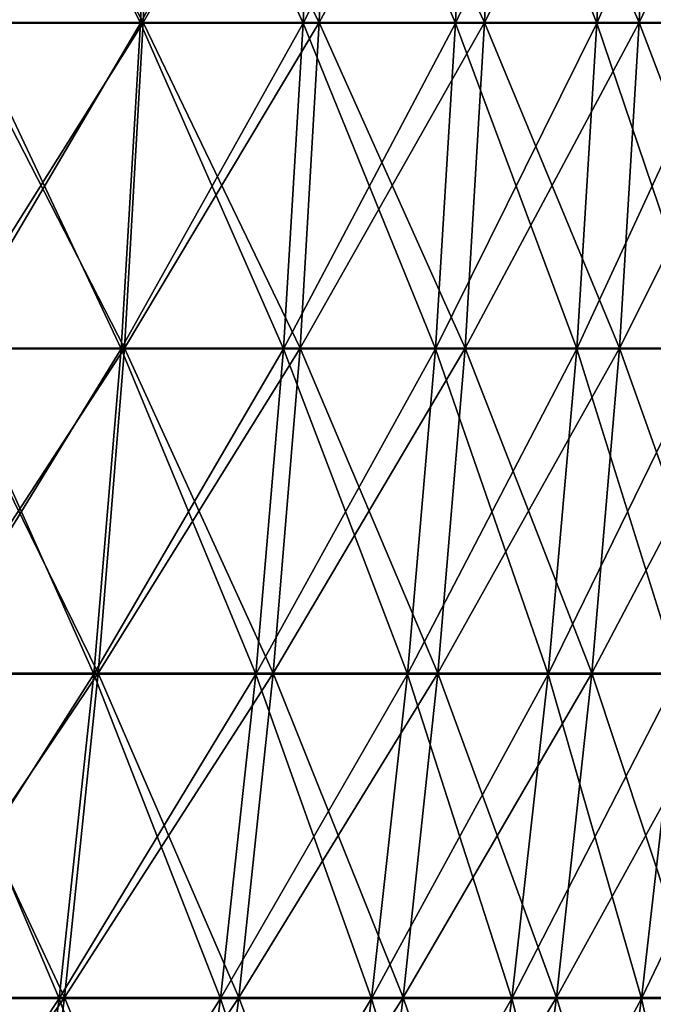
# Model space of a CAD drawing. Header units: millimetres. Extents: x -125 to 125, y -45 to 4025.
# Tile 751 of 755: x 109 to 115, y 4009 to 4018. Entities that reach past the tile are written whole.
import ezdxf

# ---------------------------------------------------------------- set-up
doc = ezdxf.new("R2010")
doc.units = ezdxf.units.MM
doc.header["$LTSCALE"] = 6.999206
for name, color, linetype in [('21', 7, 'CONTINUOUS'), ('22', 7, 'CONTINUOUS'), ('23', 7, 'CONTINUOUS'), ('24', 7, 'CONTINUOUS')]:
    doc.layers.add(name, color=color, linetype=linetype)

msp = doc.modelspace()

# ---------------------------------------------------------------- linework, layer by layer
at = {"layer": '21', "color": 7, "linetype": 'CONTINUOUS'}
for points in [[(108.1046, 4018.4533, 62.4142), (109.9754, 4018.4533, 59.0555), (108.2161, 4021.7272, 62.4786), (108.1046, 4018.4533, 62.4142)], [(108.2161, 4021.7272, 62.4786), (109.9754, 4018.4533, 59.0555), (110.0888, 4021.7272, 59.1164), (108.2161, 4021.7272, 62.4786)], [(109.9754, 4018.4533, 59.0555), (111.7418, 4018.4533, 55.6408), (110.0888, 4021.7272, 59.1164), (109.9754, 4018.4533, 59.0555)], [(110.0888, 4021.7272, 59.1164), (111.7418, 4018.4533, 55.6408), (111.8571, 4021.7272, 55.6982), (110.0888, 4021.7272, 59.1164)], [(111.7418, 4018.4533, 55.6408), (113.4023, 4018.4533, 52.1733), (111.8571, 4021.7272, 55.6982), (111.7418, 4018.4533, 55.6408)], [(111.8571, 4021.7272, 55.6982), (113.4023, 4018.4533, 52.1733), (113.5192, 4021.7272, 52.2271), (111.8571, 4021.7272, 55.6982)], [(113.4023, 4018.4533, 52.1733), (114.9552, 4018.4533, 48.6564), (113.5192, 4021.7272, 52.2271), (113.4023, 4018.4533, 52.1733)], [(113.5192, 4021.7272, 52.2271), (114.9552, 4018.4533, 48.6564), (115.0737, 4021.7272, 48.7065), (113.5192, 4021.7272, 52.2271)], [(114.9552, 4018.4533, 48.6564), (116.3991, 4018.4533, 45.0932), (115.0737, 4021.7272, 48.7065), (114.9552, 4018.4533, 48.6564)], [(115.0737, 4021.7272, 48.7065), (116.3991, 4018.4533, 45.0932), (116.5191, 4021.7272, 45.1397), (115.0737, 4021.7272, 48.7065)], [(107.9189, 4015.1839, 62.307), (109.7864, 4015.1839, 58.9541), (108.1046, 4018.4533, 62.4142), (107.9189, 4015.1839, 62.307)], [(108.1046, 4018.4533, 62.4142), (109.7864, 4015.1839, 58.9541), (109.9754, 4018.4533, 59.0555), (108.1046, 4018.4533, 62.4142)], [(109.7864, 4015.1839, 58.9541), (111.5499, 4015.1839, 55.5452), (109.9754, 4018.4533, 59.0555), (109.7864, 4015.1839, 58.9541)], [(109.9754, 4018.4533, 59.0555), (111.5499, 4015.1839, 55.5452), (111.7418, 4018.4533, 55.6408), (109.9754, 4018.4533, 59.0555)], [(111.5499, 4015.1839, 55.5452), (113.2075, 4015.1839, 52.0837), (111.7418, 4018.4533, 55.6408), (111.5499, 4015.1839, 55.5452)], [(111.7418, 4018.4533, 55.6408), (113.2075, 4015.1839, 52.0837), (113.4023, 4018.4533, 52.1733), (111.7418, 4018.4533, 55.6408)], [(113.2075, 4015.1839, 52.0837), (114.7577, 4015.1839, 48.5728), (113.4023, 4018.4533, 52.1733), (113.2075, 4015.1839, 52.0837)], [(113.4023, 4018.4533, 52.1733), (114.7577, 4015.1839, 48.5728), (114.9552, 4018.4533, 48.6564), (113.4023, 4018.4533, 52.1733)], [(114.7577, 4015.1839, 48.5728), (116.1991, 4015.1839, 45.0158), (114.9552, 4018.4533, 48.6564), (114.7577, 4015.1839, 48.5728)], [(114.9552, 4018.4533, 48.6564), (116.1991, 4015.1839, 45.0158), (116.3991, 4018.4533, 45.0932), (114.9552, 4018.4533, 48.6564)], [(107.659, 4011.9213, 62.157), (109.5221, 4011.9213, 58.8121), (107.9189, 4015.1839, 62.307), (107.659, 4011.9213, 62.157)], [(107.9189, 4015.1839, 62.307), (109.5221, 4011.9213, 58.8121), (109.7864, 4015.1839, 58.9541), (107.9189, 4015.1839, 62.307)], [(109.5221, 4011.9213, 58.8121), (111.2812, 4011.9213, 55.4115), (109.7864, 4015.1839, 58.9541), (109.5221, 4011.9213, 58.8121)], [(109.7864, 4015.1839, 58.9541), (111.2812, 4011.9213, 55.4115), (111.5499, 4015.1839, 55.5452), (109.7864, 4015.1839, 58.9541)], [(111.2812, 4011.9213, 55.4115), (112.9349, 4011.9213, 51.9583), (111.5499, 4015.1839, 55.5452), (111.2812, 4011.9213, 55.4115)], [(111.5499, 4015.1839, 55.5452), (112.9349, 4011.9213, 51.9583), (113.2075, 4015.1839, 52.0837), (111.5499, 4015.1839, 55.5452)], [(112.9349, 4011.9213, 51.9583), (114.4814, 4011.9213, 48.4558), (113.2075, 4015.1839, 52.0837), (112.9349, 4011.9213, 51.9583)], [(113.2075, 4015.1839, 52.0837), (114.4814, 4011.9213, 48.4558), (114.7577, 4015.1839, 48.5728), (113.2075, 4015.1839, 52.0837)], [(114.4814, 4011.9213, 48.4558), (115.9193, 4011.9213, 44.9074), (114.7577, 4015.1839, 48.5728), (114.4814, 4011.9213, 48.4558)], [(114.7577, 4015.1839, 48.5728), (115.9193, 4011.9213, 44.9074), (116.1991, 4015.1839, 45.0158), (114.7577, 4015.1839, 48.5728)], [(107.3252, 4008.6677, 61.9642), (109.1825, 4008.6677, 58.6297), (107.659, 4011.9213, 62.157), (107.3252, 4008.6677, 61.9642)], [(107.659, 4011.9213, 62.157), (109.1825, 4008.6677, 58.6297), (109.5221, 4011.9213, 58.8121), (107.659, 4011.9213, 62.157)], [(109.1825, 4008.6677, 58.6297), (110.9362, 4008.6677, 55.2397), (109.5221, 4011.9213, 58.8121), (109.1825, 4008.6677, 58.6297)], [(109.5221, 4011.9213, 58.8121), (110.9362, 4008.6677, 55.2397), (111.2812, 4011.9213, 55.4115), (109.5221, 4011.9213, 58.8121)], [(110.9362, 4008.6677, 55.2397), (112.5847, 4008.6677, 51.7972), (111.2812, 4011.9213, 55.4115), (110.9362, 4008.6677, 55.2397)], [(111.2812, 4011.9213, 55.4115), (112.5847, 4008.6677, 51.7972), (112.9349, 4011.9213, 51.9583), (111.2812, 4011.9213, 55.4115)], [(112.5847, 4008.6677, 51.7972), (114.1264, 4008.6677, 48.3055), (112.9349, 4011.9213, 51.9583), (112.5847, 4008.6677, 51.7972)], [(112.9349, 4011.9213, 51.9583), (114.1264, 4008.6677, 48.3055), (114.4814, 4011.9213, 48.4558), (112.9349, 4011.9213, 51.9583)], [(114.1264, 4008.6677, 48.3055), (115.5598, 4008.6677, 44.7681), (114.4814, 4011.9213, 48.4558), (114.1264, 4008.6677, 48.3055)], [(114.4814, 4011.9213, 48.4558), (115.5598, 4008.6677, 44.7681), (115.9193, 4011.9213, 44.9074), (114.4814, 4011.9213, 48.4558)], [(106.9176, 4005.4252, 61.7289), (108.7678, 4005.4252, 58.4071), (107.3252, 4008.6677, 61.9642), (106.9176, 4005.4252, 61.7289)], [(107.3252, 4008.6677, 61.9642), (108.7678, 4005.4252, 58.4071), (109.1825, 4008.6677, 58.6297), (107.3252, 4008.6677, 61.9642)], [(108.7678, 4005.4252, 58.4071), (110.5149, 4005.4252, 55.0299), (109.1825, 4008.6677, 58.6297), (108.7678, 4005.4252, 58.4071)], [(109.1825, 4008.6677, 58.6297), (110.5149, 4005.4252, 55.0299), (110.9362, 4008.6677, 55.2397), (109.1825, 4008.6677, 58.6297)], [(110.5149, 4005.4252, 55.0299), (112.1571, 4005.4252, 51.6005), (110.9362, 4008.6677, 55.2397), (110.5149, 4005.4252, 55.0299)], [(110.9362, 4008.6677, 55.2397), (112.1571, 4005.4252, 51.6005), (112.5847, 4008.6677, 51.7972), (110.9362, 4008.6677, 55.2397)], [(112.1571, 4005.4252, 51.6005), (113.693, 4005.4252, 48.1221), (112.5847, 4008.6677, 51.7972), (112.1571, 4005.4252, 51.6005)], [(112.5847, 4008.6677, 51.7972), (113.693, 4005.4252, 48.1221), (114.1264, 4008.6677, 48.3055), (112.5847, 4008.6677, 51.7972)], [(113.693, 4005.4252, 48.1221), (115.121, 4005.4252, 44.5981), (114.1264, 4008.6677, 48.3055), (113.693, 4005.4252, 48.1221)], [(114.1264, 4008.6677, 48.3055), (115.121, 4005.4252, 44.5981), (115.5598, 4008.6677, 44.7681), (114.1264, 4008.6677, 48.3055)]]:
    msp.add_3dface(points, dxfattribs=at)
at = {"layer": '22', "color": 7, "linetype": 'CONTINUOUS'}
for points in [[(109.9754, 4018.4533, -59.0555), (108.1046, 4018.4533, -62.4142), (110.0888, 4021.7272, -59.1164), (109.9754, 4018.4533, -59.0555)], [(110.0888, 4021.7272, -59.1164), (108.1046, 4018.4533, -62.4142), (108.2161, 4021.7272, -62.4786), (110.0888, 4021.7272, -59.1164)], [(111.7418, 4018.4533, -55.6408), (109.9754, 4018.4533, -59.0555), (111.8571, 4021.7272, -55.6982), (111.7418, 4018.4533, -55.6408)], [(111.8571, 4021.7272, -55.6982), (109.9754, 4018.4533, -59.0555), (110.0888, 4021.7272, -59.1164), (111.8571, 4021.7272, -55.6982)], [(113.4023, 4018.4533, -52.1733), (111.7418, 4018.4533, -55.6408), (113.5192, 4021.7272, -52.2271), (113.4023, 4018.4533, -52.1733)], [(113.5192, 4021.7272, -52.2271), (111.7418, 4018.4533, -55.6408), (111.8571, 4021.7272, -55.6982), (113.5192, 4021.7272, -52.2271)], [(114.9552, 4018.4533, -48.6564), (113.4023, 4018.4533, -52.1733), (115.0737, 4021.7272, -48.7065), (114.9552, 4018.4533, -48.6564)], [(115.0737, 4021.7272, -48.7065), (113.4023, 4018.4533, -52.1733), (113.5192, 4021.7272, -52.2271), (115.0737, 4021.7272, -48.7065)], [(116.3991, 4018.4533, -45.0932), (114.9552, 4018.4533, -48.6564), (116.5191, 4021.7272, -45.1397), (116.3991, 4018.4533, -45.0932)], [(116.5191, 4021.7272, -45.1397), (114.9552, 4018.4533, -48.6564), (115.0737, 4021.7272, -48.7065), (116.5191, 4021.7272, -45.1397)], [(109.7864, 4015.1839, -58.9541), (107.9189, 4015.1839, -62.307), (109.9754, 4018.4533, -59.0555), (109.7864, 4015.1839, -58.9541)], [(109.9754, 4018.4533, -59.0555), (107.9189, 4015.1839, -62.307), (108.1046, 4018.4533, -62.4142), (109.9754, 4018.4533, -59.0555)], [(111.5499, 4015.1839, -55.5452), (109.7864, 4015.1839, -58.9541), (111.7418, 4018.4533, -55.6408), (111.5499, 4015.1839, -55.5452)], [(111.7418, 4018.4533, -55.6408), (109.7864, 4015.1839, -58.9541), (109.9754, 4018.4533, -59.0555), (111.7418, 4018.4533, -55.6408)], [(113.2075, 4015.1839, -52.0837), (111.5499, 4015.1839, -55.5452), (113.4023, 4018.4533, -52.1733), (113.2075, 4015.1839, -52.0837)], [(113.4023, 4018.4533, -52.1733), (111.5499, 4015.1839, -55.5452), (111.7418, 4018.4533, -55.6408), (113.4023, 4018.4533, -52.1733)], [(114.7577, 4015.1839, -48.5728), (113.2075, 4015.1839, -52.0837), (114.9552, 4018.4533, -48.6564), (114.7577, 4015.1839, -48.5728)], [(114.9552, 4018.4533, -48.6564), (113.2075, 4015.1839, -52.0837), (113.4023, 4018.4533, -52.1733), (114.9552, 4018.4533, -48.6564)], [(116.1991, 4015.1839, -45.0158), (114.7577, 4015.1839, -48.5728), (116.3991, 4018.4533, -45.0932), (116.1991, 4015.1839, -45.0158)], [(116.3991, 4018.4533, -45.0932), (114.7577, 4015.1839, -48.5728), (114.9552, 4018.4533, -48.6564), (116.3991, 4018.4533, -45.0932)], [(109.5221, 4011.9213, -58.8121), (107.659, 4011.9213, -62.157), (109.7864, 4015.1839, -58.9541), (109.5221, 4011.9213, -58.8121)], [(109.7864, 4015.1839, -58.9541), (107.659, 4011.9213, -62.157), (107.9189, 4015.1839, -62.307), (109.7864, 4015.1839, -58.9541)], [(111.2812, 4011.9213, -55.4115), (109.5221, 4011.9213, -58.8121), (111.5499, 4015.1839, -55.5452), (111.2812, 4011.9213, -55.4115)], [(111.5499, 4015.1839, -55.5452), (109.5221, 4011.9213, -58.8121), (109.7864, 4015.1839, -58.9541), (111.5499, 4015.1839, -55.5452)], [(112.9349, 4011.9213, -51.9583), (111.2812, 4011.9213, -55.4115), (113.2075, 4015.1839, -52.0837), (112.9349, 4011.9213, -51.9583)], [(113.2075, 4015.1839, -52.0837), (111.2812, 4011.9213, -55.4115), (111.5499, 4015.1839, -55.5452), (113.2075, 4015.1839, -52.0837)], [(114.4814, 4011.9213, -48.4558), (112.9349, 4011.9213, -51.9583), (114.7577, 4015.1839, -48.5728), (114.4814, 4011.9213, -48.4558)], [(114.7577, 4015.1839, -48.5728), (112.9349, 4011.9213, -51.9583), (113.2075, 4015.1839, -52.0837), (114.7577, 4015.1839, -48.5728)], [(115.9193, 4011.9213, -44.9074), (114.4814, 4011.9213, -48.4558), (116.1991, 4015.1839, -45.0158), (115.9193, 4011.9213, -44.9074)], [(116.1991, 4015.1839, -45.0158), (114.4814, 4011.9213, -48.4558), (114.7577, 4015.1839, -48.5728), (116.1991, 4015.1839, -45.0158)], [(109.1825, 4008.6677, -58.6297), (107.3252, 4008.6677, -61.9642), (109.5221, 4011.9213, -58.8121), (109.1825, 4008.6677, -58.6297)], [(109.5221, 4011.9213, -58.8121), (107.3252, 4008.6677, -61.9642), (107.659, 4011.9213, -62.157), (109.5221, 4011.9213, -58.8121)], [(110.9362, 4008.6677, -55.2397), (109.1825, 4008.6677, -58.6297), (111.2812, 4011.9213, -55.4115), (110.9362, 4008.6677, -55.2397)], [(111.2812, 4011.9213, -55.4115), (109.1825, 4008.6677, -58.6297), (109.5221, 4011.9213, -58.8121), (111.2812, 4011.9213, -55.4115)], [(112.5847, 4008.6677, -51.7972), (110.9362, 4008.6677, -55.2397), (112.9349, 4011.9213, -51.9583), (112.5847, 4008.6677, -51.7972)], [(112.9349, 4011.9213, -51.9583), (110.9362, 4008.6677, -55.2397), (111.2812, 4011.9213, -55.4115), (112.9349, 4011.9213, -51.9583)], [(114.1264, 4008.6677, -48.3055), (112.5847, 4008.6677, -51.7972), (114.4814, 4011.9213, -48.4558), (114.1264, 4008.6677, -48.3055)], [(114.4814, 4011.9213, -48.4558), (112.5847, 4008.6677, -51.7972), (112.9349, 4011.9213, -51.9583), (114.4814, 4011.9213, -48.4558)], [(115.5598, 4008.6677, -44.7681), (114.1264, 4008.6677, -48.3055), (115.9193, 4011.9213, -44.9074), (115.5598, 4008.6677, -44.7681)], [(115.9193, 4011.9213, -44.9074), (114.1264, 4008.6677, -48.3055), (114.4814, 4011.9213, -48.4558), (115.9193, 4011.9213, -44.9074)], [(108.7678, 4005.4252, -58.4071), (106.9176, 4005.4252, -61.7289), (109.1825, 4008.6677, -58.6297), (108.7678, 4005.4252, -58.4071)], [(109.1825, 4008.6677, -58.6297), (106.9176, 4005.4252, -61.7289), (107.3252, 4008.6677, -61.9642), (109.1825, 4008.6677, -58.6297)], [(110.5149, 4005.4252, -55.0299), (108.7678, 4005.4252, -58.4071), (110.9362, 4008.6677, -55.2397), (110.5149, 4005.4252, -55.0299)], [(110.9362, 4008.6677, -55.2397), (108.7678, 4005.4252, -58.4071), (109.1825, 4008.6677, -58.6297), (110.9362, 4008.6677, -55.2397)], [(112.1571, 4005.4252, -51.6005), (110.5149, 4005.4252, -55.0299), (112.5847, 4008.6677, -51.7972), (112.1571, 4005.4252, -51.6005)], [(112.5847, 4008.6677, -51.7972), (110.5149, 4005.4252, -55.0299), (110.9362, 4008.6677, -55.2397), (112.5847, 4008.6677, -51.7972)], [(113.693, 4005.4252, -48.1221), (112.1571, 4005.4252, -51.6005), (114.1264, 4008.6677, -48.3055), (113.693, 4005.4252, -48.1221)], [(114.1264, 4008.6677, -48.3055), (112.1571, 4005.4252, -51.6005), (112.5847, 4008.6677, -51.7972), (114.1264, 4008.6677, -48.3055)], [(115.121, 4005.4252, -44.5981), (113.693, 4005.4252, -48.1221), (115.5598, 4008.6677, -44.7681), (115.121, 4005.4252, -44.5981)], [(115.5598, 4008.6677, -44.7681), (113.693, 4005.4252, -48.1221), (114.1264, 4008.6677, -48.3055), (115.5598, 4008.6677, -44.7681)]]:
    msp.add_3dface(points, dxfattribs=at)
at = {"layer": '23', "color": 7, "linetype": 'CONTINUOUS'}
for points in [[(108.2107, 4018.4488, -58.1079), (109.9488, 4018.4488, -54.748), (108.3261, 4021.7249, -58.1699), (108.2107, 4018.4488, -58.1079)], [(108.3261, 4021.7249, -58.1699), (109.9488, 4018.4488, -54.748), (110.066, 4021.7249, -54.8064), (108.3261, 4021.7249, -58.1699)], [(109.9488, 4018.4488, -54.748), (111.5826, 4018.4488, -51.3362), (110.066, 4021.7249, -54.8064), (109.9488, 4018.4488, -54.748)], [(110.066, 4021.7249, -54.8064), (111.5826, 4018.4488, -51.3362), (111.7016, 4021.7249, -51.3909), (110.066, 4021.7249, -54.8064)], [(111.5826, 4018.4488, -51.3362), (113.1106, 4018.4488, -47.8756), (111.7016, 4021.7249, -51.3909), (111.5826, 4018.4488, -51.3362)], [(111.7016, 4021.7249, -51.3909), (113.1106, 4018.4488, -47.8756), (113.2312, 4021.7249, -47.9267), (111.7016, 4021.7249, -51.3909)], [(113.1106, 4018.4488, -47.8756), (114.5313, 4018.4488, -44.3697), (113.2312, 4021.7249, -47.9267), (113.1106, 4018.4488, -47.8756)], [(113.2312, 4021.7249, -47.9267), (114.5313, 4018.4488, -44.3697), (114.6534, 4021.7249, -44.417), (113.2312, 4021.7249, -47.9267)], [(114.5313, 4018.4488, -44.3697), (115.8433, 4018.4488, -40.8216), (114.6534, 4021.7249, -44.417), (114.5313, 4018.4488, -44.3697)], [(114.6534, 4021.7249, -44.417), (115.8433, 4018.4488, -40.8216), (115.9669, 4021.7249, -40.8651), (114.6534, 4021.7249, -44.417)], [(108.0184, 4015.1773, -58.0047), (109.7534, 4015.1773, -54.6507), (108.2107, 4018.4488, -58.1079), (108.0184, 4015.1773, -58.0047)], [(108.2107, 4018.4488, -58.1079), (109.7534, 4015.1773, -54.6507), (109.9488, 4018.4488, -54.748), (108.2107, 4018.4488, -58.1079)], [(109.7534, 4015.1773, -54.6507), (111.3843, 4015.1773, -51.2449), (109.9488, 4018.4488, -54.748), (109.7534, 4015.1773, -54.6507)], [(109.9488, 4018.4488, -54.748), (111.3843, 4015.1773, -51.2449), (111.5826, 4018.4488, -51.3362), (109.9488, 4018.4488, -54.748)], [(111.3843, 4015.1773, -51.2449), (112.9096, 4015.1773, -47.7905), (111.5826, 4018.4488, -51.3362), (111.3843, 4015.1773, -51.2449)], [(111.5826, 4018.4488, -51.3362), (112.9096, 4015.1773, -47.7905), (113.1106, 4018.4488, -47.8756), (111.5826, 4018.4488, -51.3362)], [(112.9096, 4015.1773, -47.7905), (114.3278, 4015.1773, -44.2908), (113.1106, 4018.4488, -47.8756), (112.9096, 4015.1773, -47.7905)], [(113.1106, 4018.4488, -47.8756), (114.3278, 4015.1773, -44.2908), (114.5313, 4018.4488, -44.3697), (113.1106, 4018.4488, -47.8756)], [(114.3278, 4015.1773, -44.2908), (115.6375, 4015.1773, -40.7491), (114.5313, 4018.4488, -44.3697), (114.3278, 4015.1773, -44.2908)], [(114.5313, 4018.4488, -44.3697), (115.6375, 4015.1773, -40.7491), (115.8433, 4018.4488, -40.8216), (114.5313, 4018.4488, -44.3697)], [(107.7494, 4011.9129, -57.8602), (109.4801, 4011.9129, -54.5146), (108.0184, 4015.1773, -58.0047), (107.7494, 4011.9129, -57.8602)], [(108.0184, 4015.1773, -58.0047), (109.4801, 4011.9129, -54.5146), (109.7534, 4015.1773, -54.6507), (108.0184, 4015.1773, -58.0047)], [(109.4801, 4011.9129, -54.5146), (111.1069, 4011.9129, -51.1173), (109.7534, 4015.1773, -54.6507), (109.4801, 4011.9129, -54.5146)], [(109.7534, 4015.1773, -54.6507), (111.1069, 4011.9129, -51.1173), (111.3843, 4015.1773, -51.2449), (109.7534, 4015.1773, -54.6507)], [(111.1069, 4011.9129, -51.1173), (112.6284, 4011.9129, -47.6715), (111.3843, 4015.1773, -51.2449), (111.1069, 4011.9129, -51.1173)], [(111.3843, 4015.1773, -51.2449), (112.6284, 4011.9129, -47.6715), (112.9096, 4015.1773, -47.7905), (111.3843, 4015.1773, -51.2449)], [(112.6284, 4011.9129, -47.6715), (114.043, 4011.9129, -44.1805), (112.9096, 4015.1773, -47.7905), (112.6284, 4011.9129, -47.6715)], [(112.9096, 4015.1773, -47.7905), (114.043, 4011.9129, -44.1805), (114.3278, 4015.1773, -44.2908), (112.9096, 4015.1773, -47.7905)], [(114.043, 4011.9129, -44.1805), (115.3495, 4011.9129, -40.6476), (114.3278, 4015.1773, -44.2908), (114.043, 4011.9129, -44.1805)], [(114.3278, 4015.1773, -44.2908), (115.3495, 4011.9129, -40.6476), (115.6375, 4015.1773, -40.7491), (114.3278, 4015.1773, -44.2908)], [(107.4038, 4008.6577, -57.6746), (109.1289, 4008.6577, -54.3397), (107.7494, 4011.9129, -57.8602), (107.4038, 4008.6577, -57.6746)], [(107.7494, 4011.9129, -57.8602), (109.1289, 4008.6577, -54.3397), (109.4801, 4011.9129, -54.5146), (107.7494, 4011.9129, -57.8602)], [(109.1289, 4008.6577, -54.3397), (110.7506, 4008.6577, -50.9533), (109.4801, 4011.9129, -54.5146), (109.1289, 4008.6577, -54.3397)], [(109.4801, 4011.9129, -54.5146), (110.7506, 4008.6577, -50.9533), (111.1069, 4011.9129, -51.1173), (109.4801, 4011.9129, -54.5146)], [(110.7506, 4008.6577, -50.9533), (112.2671, 4008.6577, -47.5186), (111.1069, 4011.9129, -51.1173), (110.7506, 4008.6577, -50.9533)], [(111.1069, 4011.9129, -51.1173), (112.2671, 4008.6577, -47.5186), (112.6284, 4011.9129, -47.6715), (111.1069, 4011.9129, -51.1173)], [(112.2671, 4008.6577, -47.5186), (113.6772, 4008.6577, -44.0388), (112.6284, 4011.9129, -47.6715), (112.2671, 4008.6577, -47.5186)], [(112.6284, 4011.9129, -47.6715), (113.6772, 4008.6577, -44.0388), (114.043, 4011.9129, -44.1805), (112.6284, 4011.9129, -47.6715)], [(113.6772, 4008.6577, -44.0388), (114.9795, 4008.6577, -40.5172), (114.043, 4011.9129, -44.1805), (113.6772, 4008.6577, -44.0388)], [(114.043, 4011.9129, -44.1805), (114.9795, 4008.6577, -40.5172), (115.3495, 4011.9129, -40.6476), (114.043, 4011.9129, -44.1805)], [(114.9795, 4008.6577, -40.5172), (116.1727, 4008.6577, -36.9572), (115.3495, 4011.9129, -40.6476), (114.9795, 4008.6577, -40.5172)], [(107.4038, 4008.6577, -57.6746), (108.7002, 4005.4142, -54.1263), (109.1289, 4008.6577, -54.3397), (107.4038, 4008.6577, -57.6746)], [(108.7002, 4005.4142, -54.1263), (110.3155, 4005.4142, -50.7532), (109.1289, 4008.6577, -54.3397), (108.7002, 4005.4142, -54.1263)], [(109.1289, 4008.6577, -54.3397), (110.3155, 4005.4142, -50.7532), (110.7506, 4008.6577, -50.9533), (109.1289, 4008.6577, -54.3397)], [(110.3155, 4005.4142, -50.7532), (111.8261, 4005.4142, -47.3319), (110.7506, 4008.6577, -50.9533), (110.3155, 4005.4142, -50.7532)], [(110.7506, 4008.6577, -50.9533), (111.8261, 4005.4142, -47.3319), (112.2671, 4008.6577, -47.5186), (110.7506, 4008.6577, -50.9533)], [(111.8261, 4005.4142, -47.3319), (113.2307, 4005.4142, -43.8658), (112.2671, 4008.6577, -47.5186), (111.8261, 4005.4142, -47.3319)], [(112.2671, 4008.6577, -47.5186), (113.2307, 4005.4142, -43.8658), (113.6772, 4008.6577, -44.0388), (112.2671, 4008.6577, -47.5186)], [(113.2307, 4005.4142, -43.8658), (114.5278, 4005.4142, -40.3581), (113.6772, 4008.6577, -44.0388), (113.2307, 4005.4142, -43.8658)], [(113.6772, 4008.6577, -44.0388), (114.5278, 4005.4142, -40.3581), (114.9795, 4008.6577, -40.5172), (113.6772, 4008.6577, -44.0388)], [(114.5278, 4005.4142, -40.3581), (115.7163, 4005.4142, -36.812), (114.9795, 4008.6577, -40.5172), (114.5278, 4005.4142, -40.3581)], [(114.9795, 4008.6577, -40.5172), (115.7163, 4005.4142, -36.812), (116.1727, 4008.6577, -36.9572), (114.9795, 4008.6577, -40.5172)]]:
    msp.add_3dface(points, dxfattribs=at)
at = {"layer": '24', "color": 7, "linetype": 'CONTINUOUS'}
for points in [[(109.9488, 4018.4488, 54.748), (108.2107, 4018.4488, 58.1079), (110.066, 4021.7249, 54.8064), (109.9488, 4018.4488, 54.748)], [(110.066, 4021.7249, 54.8064), (108.2107, 4018.4488, 58.1079), (108.3261, 4021.7249, 58.1699), (110.066, 4021.7249, 54.8064)], [(111.5826, 4018.4488, 51.3362), (109.9488, 4018.4488, 54.748), (111.7016, 4021.7249, 51.3909), (111.5826, 4018.4488, 51.3362)], [(111.7016, 4021.7249, 51.3909), (109.9488, 4018.4488, 54.748), (110.066, 4021.7249, 54.8064), (111.7016, 4021.7249, 51.3909)], [(113.1106, 4018.4488, 47.8756), (111.5826, 4018.4488, 51.3362), (113.2312, 4021.7249, 47.9267), (113.1106, 4018.4488, 47.8756)], [(113.2312, 4021.7249, 47.9267), (111.5826, 4018.4488, 51.3362), (111.7016, 4021.7249, 51.3909), (113.2312, 4021.7249, 47.9267)], [(114.5313, 4018.4488, 44.3697), (113.1106, 4018.4488, 47.8756), (114.6534, 4021.7249, 44.417), (114.5313, 4018.4488, 44.3697)], [(114.6534, 4021.7249, 44.417), (113.1106, 4018.4488, 47.8756), (113.2312, 4021.7249, 47.9267), (114.6534, 4021.7249, 44.417)], [(115.8433, 4018.4488, 40.8216), (114.5313, 4018.4488, 44.3697), (115.9669, 4021.7249, 40.8651), (115.8433, 4018.4488, 40.8216)], [(115.9669, 4021.7249, 40.8651), (114.5313, 4018.4488, 44.3697), (114.6534, 4021.7249, 44.417), (115.9669, 4021.7249, 40.8651)], [(109.7534, 4015.1773, 54.6507), (108.0184, 4015.1773, 58.0047), (109.9488, 4018.4488, 54.748), (109.7534, 4015.1773, 54.6507)], [(109.9488, 4018.4488, 54.748), (108.0184, 4015.1773, 58.0047), (108.2107, 4018.4488, 58.1079), (109.9488, 4018.4488, 54.748)], [(111.3843, 4015.1773, 51.2449), (109.7534, 4015.1773, 54.6507), (111.5826, 4018.4488, 51.3362), (111.3843, 4015.1773, 51.2449)], [(111.5826, 4018.4488, 51.3362), (109.7534, 4015.1773, 54.6507), (109.9488, 4018.4488, 54.748), (111.5826, 4018.4488, 51.3362)], [(112.9096, 4015.1773, 47.7905), (111.3843, 4015.1773, 51.2449), (113.1106, 4018.4488, 47.8756), (112.9096, 4015.1773, 47.7905)], [(113.1106, 4018.4488, 47.8756), (111.3843, 4015.1773, 51.2449), (111.5826, 4018.4488, 51.3362), (113.1106, 4018.4488, 47.8756)], [(114.3278, 4015.1773, 44.2908), (112.9096, 4015.1773, 47.7905), (114.5313, 4018.4488, 44.3697), (114.3278, 4015.1773, 44.2908)], [(114.5313, 4018.4488, 44.3697), (112.9096, 4015.1773, 47.7905), (113.1106, 4018.4488, 47.8756), (114.5313, 4018.4488, 44.3697)], [(115.6375, 4015.1773, 40.7491), (114.3278, 4015.1773, 44.2908), (115.8433, 4018.4488, 40.8216), (115.6375, 4015.1773, 40.7491)], [(115.8433, 4018.4488, 40.8216), (114.3278, 4015.1773, 44.2908), (114.5313, 4018.4488, 44.3697), (115.8433, 4018.4488, 40.8216)], [(109.4801, 4011.9129, 54.5146), (107.7494, 4011.9129, 57.8602), (109.7534, 4015.1773, 54.6507), (109.4801, 4011.9129, 54.5146)], [(109.7534, 4015.1773, 54.6507), (107.7494, 4011.9129, 57.8602), (108.0184, 4015.1773, 58.0047), (109.7534, 4015.1773, 54.6507)], [(111.1069, 4011.9129, 51.1173), (109.4801, 4011.9129, 54.5146), (111.3843, 4015.1773, 51.2449), (111.1069, 4011.9129, 51.1173)], [(111.3843, 4015.1773, 51.2449), (109.4801, 4011.9129, 54.5146), (109.7534, 4015.1773, 54.6507), (111.3843, 4015.1773, 51.2449)], [(112.6284, 4011.9129, 47.6715), (111.1069, 4011.9129, 51.1173), (112.9096, 4015.1773, 47.7905), (112.6284, 4011.9129, 47.6715)], [(112.9096, 4015.1773, 47.7905), (111.1069, 4011.9129, 51.1173), (111.3843, 4015.1773, 51.2449), (112.9096, 4015.1773, 47.7905)], [(114.043, 4011.9129, 44.1805), (112.6284, 4011.9129, 47.6715), (114.3278, 4015.1773, 44.2908), (114.043, 4011.9129, 44.1805)], [(114.3278, 4015.1773, 44.2908), (112.6284, 4011.9129, 47.6715), (112.9096, 4015.1773, 47.7905), (114.3278, 4015.1773, 44.2908)], [(115.3495, 4011.9129, 40.6476), (114.043, 4011.9129, 44.1805), (115.6375, 4015.1773, 40.7491), (115.3495, 4011.9129, 40.6476)], [(115.6375, 4015.1773, 40.7491), (114.043, 4011.9129, 44.1805), (114.3278, 4015.1773, 44.2908), (115.6375, 4015.1773, 40.7491)], [(109.1289, 4008.6577, 54.3397), (107.4038, 4008.6577, 57.6746), (109.4801, 4011.9129, 54.5146), (109.1289, 4008.6577, 54.3397)], [(109.4801, 4011.9129, 54.5146), (107.4038, 4008.6577, 57.6746), (107.7494, 4011.9129, 57.8602), (109.4801, 4011.9129, 54.5146)], [(110.7506, 4008.6577, 50.9533), (109.1289, 4008.6577, 54.3397), (111.1069, 4011.9129, 51.1173), (110.7506, 4008.6577, 50.9533)], [(111.1069, 4011.9129, 51.1173), (109.1289, 4008.6577, 54.3397), (109.4801, 4011.9129, 54.5146), (111.1069, 4011.9129, 51.1173)], [(112.2671, 4008.6577, 47.5186), (110.7506, 4008.6577, 50.9533), (112.6284, 4011.9129, 47.6715), (112.2671, 4008.6577, 47.5186)], [(112.6284, 4011.9129, 47.6715), (110.7506, 4008.6577, 50.9533), (111.1069, 4011.9129, 51.1173), (112.6284, 4011.9129, 47.6715)], [(113.6772, 4008.6577, 44.0388), (112.2671, 4008.6577, 47.5186), (114.043, 4011.9129, 44.1805), (113.6772, 4008.6577, 44.0388)], [(114.043, 4011.9129, 44.1805), (112.2671, 4008.6577, 47.5186), (112.6284, 4011.9129, 47.6715), (114.043, 4011.9129, 44.1805)], [(114.9795, 4008.6577, 40.5172), (113.6772, 4008.6577, 44.0388), (115.3495, 4011.9129, 40.6476), (114.9795, 4008.6577, 40.5172)], [(115.3495, 4011.9129, 40.6476), (113.6772, 4008.6577, 44.0388), (114.043, 4011.9129, 44.1805), (115.3495, 4011.9129, 40.6476)], [(116.1727, 4008.6577, 36.9572), (114.9795, 4008.6577, 40.5172), (116.5465, 4011.9129, 37.0761), (116.1727, 4008.6577, 36.9572)], [(116.5465, 4011.9129, 37.0761), (114.9795, 4008.6577, 40.5172), (115.3495, 4011.9129, 40.6476), (116.5465, 4011.9129, 37.0761)], [(108.7002, 4005.4142, 54.1263), (106.9819, 4005.4142, 57.448), (109.1289, 4008.6577, 54.3397), (108.7002, 4005.4142, 54.1263)], [(109.1289, 4008.6577, 54.3397), (106.9819, 4005.4142, 57.448), (107.4038, 4008.6577, 57.6746), (109.1289, 4008.6577, 54.3397)], [(110.3155, 4005.4142, 50.7532), (108.7002, 4005.4142, 54.1263), (110.7506, 4008.6577, 50.9533), (110.3155, 4005.4142, 50.7532)], [(110.7506, 4008.6577, 50.9533), (108.7002, 4005.4142, 54.1263), (109.1289, 4008.6577, 54.3397), (110.7506, 4008.6577, 50.9533)], [(111.8261, 4005.4142, 47.3319), (110.3155, 4005.4142, 50.7532), (112.2671, 4008.6577, 47.5186), (111.8261, 4005.4142, 47.3319)], [(112.2671, 4008.6577, 47.5186), (110.3155, 4005.4142, 50.7532), (110.7506, 4008.6577, 50.9533), (112.2671, 4008.6577, 47.5186)], [(113.2307, 4005.4142, 43.8658), (111.8261, 4005.4142, 47.3319), (113.6772, 4008.6577, 44.0388), (113.2307, 4005.4142, 43.8658)], [(113.6772, 4008.6577, 44.0388), (111.8261, 4005.4142, 47.3319), (112.2671, 4008.6577, 47.5186), (113.6772, 4008.6577, 44.0388)], [(114.5278, 4005.4142, 40.3581), (113.2307, 4005.4142, 43.8658), (114.9795, 4008.6577, 40.5172), (114.5278, 4005.4142, 40.3581)], [(114.9795, 4008.6577, 40.5172), (113.2307, 4005.4142, 43.8658), (113.6772, 4008.6577, 44.0388), (114.9795, 4008.6577, 40.5172)], [(115.7163, 4005.4142, 36.812), (114.5278, 4005.4142, 40.3581), (116.1727, 4008.6577, 36.9572), (115.7163, 4005.4142, 36.812)], [(116.1727, 4008.6577, 36.9572), (114.5278, 4005.4142, 40.3581), (114.9795, 4008.6577, 40.5172), (116.1727, 4008.6577, 36.9572)]]:
    msp.add_3dface(points, dxfattribs=at)

doc.saveas('drawing.dxf')
